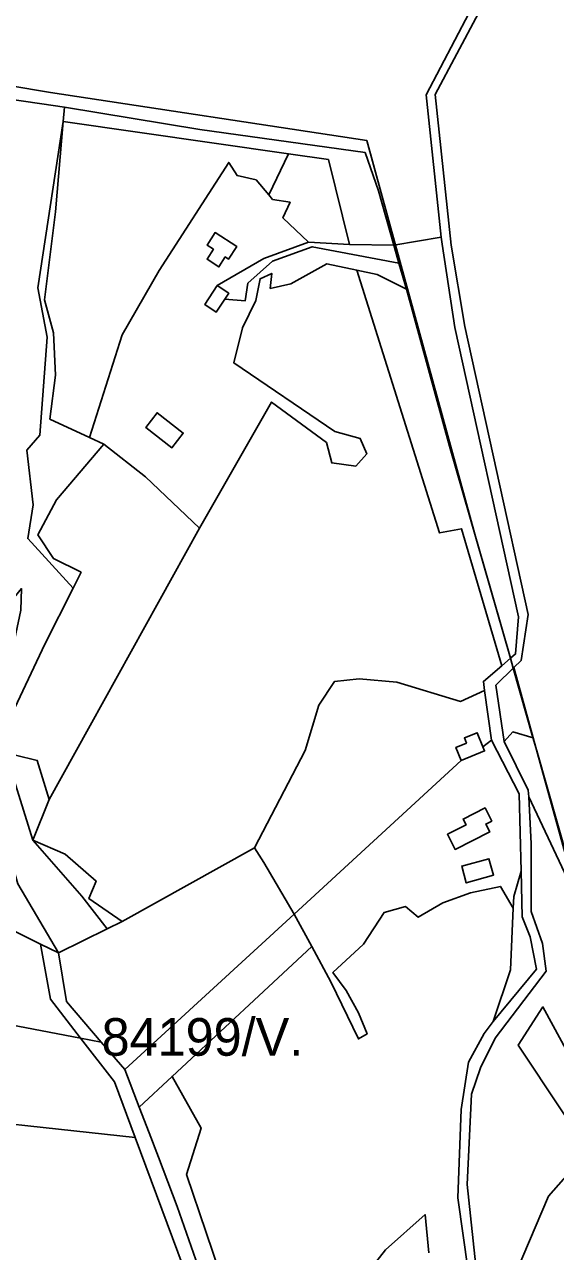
# Model space of a CAD drawing. Extents: x -477304 to -465429, y -1159113 to -1149210.
# Drawn here: x -474351 to -474139.6, y -1157715.2 to -1157226 of the extents above; entities that cross this region are included whole.
import ezdxf

# ---------------------------------------------------------------- set-up
doc = ezdxf.new("R2010")
doc.units = 0
for name, color, linetype in [('BPEJ_s', 7, 'Continuous'), ('ostatni_s', 7, 'Continuous'), ('PUPFL_s', 7, 'Continuous'), ('trav_porost_s', 7, 'Continuous')]:
    doc.layers.add(name, color=color, linetype=linetype)

msp = doc.modelspace()

# ---------------------------------------------------------------- linework, layer by layer
at = {"layer": 'BPEJ_s'}
for points in [[(-474508.03, -1157302.02), (-474508.6, -1157281.4), (-474508.83, -1157273.13), (-474515.24, -1157231.46), (-474516.05, -1157226.19), (-474422.18, -1157239.43), (-474340.74, -1157253.07), (-474214.77, -1157272.33), (-474203.33, -1157313.95), (-474171.64, -1157429.19), (-474167.95, -1157442.16), (-474157.53, -1157478.73), (-474156.41, -1157482.69), (-474148.53, -1157510.36), (-474147.04, -1157515.59), (-474130.52, -1157573.61)], [(-474130.52, -1157573.61), (-474147.04, -1157515.59), (-474148.53, -1157510.36), (-474156.41, -1157482.69), (-474157.53, -1157478.73), (-474167.95, -1157442.16), (-474171.64, -1157429.19), (-474203.33, -1157313.95), (-474214.77, -1157272.33), (-474340.74, -1157253.07), (-474422.18, -1157239.43)], [(-474162.82, -1157741.31), (-474142.35, -1157693.16), (-474127.51, -1157676.31)], [(-474162.82, -1157741.31), (-474142.35, -1157693.16), (-474127.51, -1157676.31)]]:
    msp.add_lwpolyline(points, dxfattribs=at)
at = {"layer": 'ostatni_s'}
for points in [[(-474174.4, -1157722.88), (-474178.48, -1157693.8), (-474177.14, -1157658.61), (-474174.15, -1157639.81), (-474167.93, -1157628.26), (-474164.34, -1157623.53), (-474147.09, -1157602.66), (-474149.62, -1157589.76), (-474152.85, -1157581.86), (-474153.3, -1157563.6), (-474154.06, -1157532.8), (-474165.11, -1157511.35), (-474167.82, -1157491.62), (-474168.27, -1157487.95), (-474160.97, -1157481.7), (-474157.45, -1157478.66), (-474155.49, -1157476.98), (-474154.25, -1157462.18), (-474179.67, -1157346.8), (-474184.75, -1157313.65), (-474185.06, -1157310.75), (-474191.12, -1157254), (-474173.99, -1157221.42)], [(-474170.29, -1157221.53), (-474187.44, -1157253.89), (-474181.07, -1157313.94), (-474175.73, -1157346.37), (-474150.45, -1157461.21), (-474153.3, -1157479.65), (-474156.14, -1157482.43), (-474163.34, -1157489.46), (-474160.02, -1157511.88), (-474150.4, -1157531.27), (-474150.25, -1157533.89), (-474149.21, -1157552.7), (-474149.21, -1157579.62), (-474144.71, -1157592.39), (-474143.31, -1157603.41), (-474163.55, -1157630.22), (-474169.41, -1157641.99), (-474173.04, -1157652.5), (-474174.72, -1157688.58), (-474170.98, -1157723.41)]]:
    msp.add_lwpolyline(points, dxfattribs=at)
for points in [[(-474335.62, -1157264.73), (-474338.68, -1157300.67), (-474343.1, -1157335.76), (-474339.5, -1157348.89), (-474338.69, -1157365.88), (-474340.92, -1157383.34), (-474325.15, -1157390.7), (-474319.49, -1157393.38), (-474338.27, -1157415.51), (-474345.78, -1157429.47), (-474339.45, -1157438.99), (-474328.52, -1157444.44), (-474331.74, -1157450.8), (-474349.78, -1157430.96), (-474347.59, -1157417.58), (-474350.14, -1157395.69), (-474344.95, -1157389.72), (-474342.07, -1157350.69), (-474345.77, -1157331.02)], [(-474273.63, -1157322.65), (-474278.35, -1157319.63), (-474275.79, -1157315.63), (-474278.36, -1157313.96), (-474275.15, -1157309.01), (-474266.55, -1157314.59), (-474269.76, -1157319.54), (-474271.09, -1157318.68)], [(-474262.09, -1157329.1), (-474263.17, -1157336.22), (-474271.29, -1157335.54), (-474269.72, -1157333.18), (-474274.3, -1157330.13), (-474255.67, -1157319.37), (-474237.95, -1157312.8), (-474221.65, -1157313.72), (-474203.91, -1157314.05), (-474201.9, -1157321.17), (-474236.47, -1157314.61), (-474252.28, -1157320.35)], [(-474274.3, -1157330.13), (-474269.72, -1157333.18), (-474271.29, -1157335.54), (-474274.71, -1157340.67), (-474279.29, -1157337.62)], [(-474298.28, -1157380.84), (-474287.84, -1157388.93), (-474292.37, -1157394.77), (-474302.8, -1157386.68)], [(-474218.06, -1157630.5), (-474229.03, -1157607.67), (-474236.61, -1157593.68), (-474243.63, -1157580.71), (-474177.18, -1157519.45), (-474167.8, -1157515.65), (-474168.48, -1157513.97), (-474165.11, -1157511.35), (-474154.06, -1157532.8), (-474153.3, -1157563.6), (-474156.19, -1157573.63), (-474156.4, -1157578.34), (-474161.5, -1157569.7), (-474173.4, -1157572.22), (-474184.46, -1157576.18), (-474194.27, -1157581.94), (-474199.35, -1157577.69), (-474207.86, -1157580.1), (-474216.07, -1157592.66), (-474228.2, -1157603.96), (-474222.9, -1157611.17), (-474218, -1157620.03), (-474214.62, -1157628.49)], [(-474179.26, -1157514.25), (-474175.07, -1157512.55), (-474175.87, -1157510.46), (-474170.74, -1157508.38), (-474168.48, -1157513.97), (-474167.8, -1157515.65), (-474177.18, -1157519.45)], [(-474345.95, -1157519.45), (-474341.18, -1157534.97), (-474347.76, -1157551.18), (-474359.52, -1157513.23), (-474354.67, -1157517.31)], [(-474176.37, -1157542.83), (-474167.58, -1157538.38), (-474164.94, -1157543.6), (-474167.36, -1157544.82), (-474165.78, -1157547.94), (-474179.54, -1157554.9), (-474182.59, -1157548.87), (-474175.2, -1157545.13)], [(-474164.94, -1157543.6), (-474167.58, -1157538.38), (-474176.37, -1157542.83), (-474175.2, -1157545.13), (-474182.59, -1157548.87), (-474179.54, -1157554.9), (-474165.78, -1157547.94), (-474167.36, -1157544.82)], [(-474318.07, -1157586.58), (-474328.28, -1157573.6), (-474347.76, -1157551.18), (-474334.9, -1157556.85), (-474322.54, -1157567.52), (-474325.39, -1157574.5), (-474312.13, -1157583.65)], [(-474176.93, -1157561.54), (-474166.1, -1157558.62), (-474164.23, -1157565.19), (-474175.11, -1157568.29)], [(-474164.23, -1157565.19), (-474166.1, -1157558.62), (-474176.93, -1157561.54), (-474175.11, -1157568.29)], [(-474147.09, -1157602.66), (-474164.34, -1157623.53), (-474157.5, -1157602.87), (-474156.4, -1157578.34), (-474156.19, -1157573.63), (-474153.3, -1157563.6), (-474152.85, -1157581.86), (-474149.62, -1157589.76)]]:
    msp.add_lwpolyline(points, close=True, dxfattribs=at)
at = {"layer": 'PUPFL_s'}
for points in [[(-474134.86, -1157559.49), (-474148.49, -1157510.37), (-474156.14, -1157482.43), (-474153.3, -1157479.65), (-474150.45, -1157461.21), (-474175.73, -1157346.37), (-474181.07, -1157313.94), (-474187.44, -1157253.89), (-474170.29, -1157221.53), (-474194.97, -1157118.03), (-474196.27, -1157076.48), (-474196.74, -1157013.81), (-474153.29, -1156811.71), (-474151.41, -1156750.96), (-474154.39, -1156716.69), (-474145.88, -1156675.24), (-474127.91, -1156605.09)], [(-474173.99, -1157221.42), (-474191.12, -1157254), (-474185.06, -1157310.75), (-474203.91, -1157314.05), (-474210.11, -1157292.28), (-474215.43, -1157277.05), (-474281.2, -1157267.82), (-474335.08, -1157259.03), (-474344.19, -1157257.7), (-474451.16, -1157242.1), (-474520.06, -1157230.66), (-474560.83, -1157225.42)], [(-474451.16, -1157242.1), (-474344.19, -1157257.7), (-474335.08, -1157259.03), (-474335.62, -1157264.73), (-474345.77, -1157331.02), (-474342.07, -1157350.69), (-474344.95, -1157389.72), (-474350.14, -1157395.69), (-474347.59, -1157417.58), (-474349.78, -1157430.96), (-474331.74, -1157450.8), (-474342.9, -1157473.13), (-474357.11, -1157503.3)], [(-474359.52, -1157513.23), (-474347.76, -1157551.18), (-474328.28, -1157573.6), (-474318.07, -1157586.58), (-474337.55, -1157596.18), (-474353.68, -1157568.59)]]:
    msp.add_lwpolyline(points, dxfattribs=at)
for points in [[(-474221.65, -1157313.72), (-474230.04, -1157279.85), (-474245.95, -1157277.57), (-474335.62, -1157264.73), (-474335.08, -1157259.03), (-474281.2, -1157267.82), (-474215.43, -1157277.05), (-474210.11, -1157292.28), (-474203.91, -1157314.05)], [(-474157.45, -1157478.66), (-474181.77, -1157394.11), (-474198.97, -1157331.56), (-474201.9, -1157321.17), (-474203.91, -1157314.05), (-474185.06, -1157310.75), (-474184.75, -1157313.65), (-474179.67, -1157346.8), (-474154.25, -1157462.18), (-474155.49, -1157476.98)], [(-474218.73, -1157323.99), (-474210.62, -1157325.68), (-474198.97, -1157331.56), (-474181.77, -1157394.11), (-474157.45, -1157478.66), (-474160.97, -1157481.7), (-474176.99, -1157427.06), (-474185.83, -1157428.74)], [(-474156.14, -1157482.43), (-474148.49, -1157510.37), (-474156.55, -1157508.06), (-474160.02, -1157511.88), (-474163.34, -1157489.46)], [(-474156.55, -1157508.06), (-474148.49, -1157510.37), (-474134.86, -1157559.49), (-474131.57, -1157573.47), (-474150.25, -1157533.89), (-474150.4, -1157531.27), (-474160.02, -1157511.88)], [(-474320.52, -1157631.72), (-474311.11, -1157642.73), (-474305.4, -1157657.64), (-474301.46, -1157667.91), (-474297.65, -1157677.65), (-474290.32, -1157697.33), (-474275.38, -1157739.83), (-474274.67, -1157760.74), (-474278.99, -1157760.63), (-474278.39, -1157756.77), (-474277.5, -1157751.11), (-474277.29, -1157749.76), (-474306.96, -1157669.79), (-474315.19, -1157647.6), (-474328.71, -1157630.16)], [(-474290.32, -1157697.33), (-474297.65, -1157677.65), (-474301.46, -1157667.91), (-474305.4, -1157657.64), (-474292.29, -1157645.45), (-474280.73, -1157666.11), (-474286.53, -1157684.58), (-474270.81, -1157730.79), (-474274.67, -1157760.74), (-474275.38, -1157739.83)]]:
    msp.add_lwpolyline(points, close=True, dxfattribs=at)
at = {"layer": 'trav_porost_s'}
for points in [[(-474312.18, -1157349.81), (-474325.15, -1157390.7), (-474340.92, -1157383.34), (-474338.69, -1157365.88), (-474339.5, -1157348.89), (-474343.1, -1157335.76), (-474338.68, -1157300.67), (-474335.62, -1157264.73), (-474245.95, -1157277.57), (-474253.79, -1157293.91), (-474258.8, -1157287.91), (-474266.42, -1157286.27), (-474269.68, -1157281), (-474297.46, -1157324.08)], [(-474262.09, -1157329.1), (-474252.28, -1157320.35), (-474236.47, -1157314.61), (-474201.9, -1157321.17), (-474198.97, -1157331.56), (-474210.62, -1157325.68), (-474218.73, -1157323.99), (-474230.66, -1157321.47), (-474245.02, -1157329.48), (-474253.16, -1157331.22), (-474252.58, -1157325.25), (-474257.2, -1157327.42), (-474258.88, -1157336), (-474264.21, -1157346.93), (-474267.66, -1157360.94), (-474227.48, -1157388.31), (-474217.33, -1157391.04), (-474214.75, -1157397.24), (-474219.03, -1157402.06), (-474228.67, -1157400.85), (-474230.83, -1157392.71), (-474252.65, -1157376.56), (-474281.42, -1157426.87), (-474302.89, -1157406.41), (-474319.49, -1157393.38), (-474325.15, -1157390.7), (-474312.18, -1157349.81), (-474297.46, -1157324.08), (-474269.68, -1157281), (-474266.42, -1157286.27), (-474258.8, -1157287.91), (-474253.79, -1157293.91), (-474252.22, -1157295.73), (-474245.31, -1157296.87), (-474248.12, -1157303.04), (-474237.95, -1157312.8), (-474255.67, -1157319.37), (-474274.3, -1157330.13), (-474279.29, -1157337.62), (-474274.71, -1157340.67), (-474271.29, -1157335.54), (-474263.17, -1157336.22)], [(-474248.12, -1157303.04), (-474245.31, -1157296.87), (-474252.22, -1157295.73), (-474253.79, -1157293.91), (-474245.95, -1157277.57), (-474230.04, -1157279.85), (-474221.65, -1157313.72), (-474237.95, -1157312.8)], [(-474275.79, -1157315.63), (-474278.35, -1157319.63), (-474273.63, -1157322.65), (-474271.09, -1157318.68), (-474269.76, -1157319.54), (-474266.55, -1157314.59), (-474275.15, -1157309.01), (-474278.36, -1157313.96)], [(-474334.9, -1157556.85), (-474347.76, -1157551.18), (-474341.18, -1157534.97), (-474281.42, -1157426.87), (-474252.65, -1157376.56), (-474230.83, -1157392.71), (-474228.67, -1157400.85), (-474219.03, -1157402.06), (-474214.75, -1157397.24), (-474217.33, -1157391.04), (-474227.48, -1157388.31), (-474267.66, -1157360.94), (-474264.21, -1157346.93), (-474258.88, -1157336), (-474257.2, -1157327.42), (-474252.58, -1157325.25), (-474253.16, -1157331.22), (-474245.02, -1157329.48), (-474230.66, -1157321.47), (-474218.73, -1157323.99), (-474185.83, -1157428.74), (-474176.99, -1157427.06), (-474160.97, -1157481.7), (-474168.27, -1157487.95), (-474167.82, -1157491.62), (-474177.46, -1157495.92), (-474202.8, -1157488.2), (-474217.79, -1157486.89), (-474227.59, -1157488.01), (-474233.87, -1157497.38), (-474239.22, -1157515.53), (-474259.5, -1157554.3), (-474312.13, -1157583.65), (-474325.39, -1157574.5), (-474322.54, -1157567.52)], [(-474292.37, -1157394.77), (-474287.84, -1157388.93), (-474298.28, -1157380.84), (-474302.8, -1157386.68)], [(-474357.11, -1157503.3), (-474342.9, -1157473.13), (-474331.74, -1157450.8), (-474328.52, -1157444.44), (-474339.45, -1157438.99), (-474345.78, -1157429.47), (-474338.27, -1157415.51), (-474319.49, -1157393.38), (-474302.89, -1157406.41), (-474281.42, -1157426.87), (-474341.18, -1157534.97), (-474345.95, -1157519.45), (-474354.67, -1157517.31), (-474359.52, -1157513.23)], [(-474364.19, -1157514.3), (-474363.29, -1157535.45), (-474353.68, -1157568.59), (-474337.55, -1157596.18), (-474344.66, -1157592.65), (-474378.86, -1157575.69), (-474396.54, -1157574.53), (-474400.99, -1157578.93), (-474424.61, -1157539.72), (-474352.21, -1157450.91), (-474352.49, -1157459.52)], [(-474202.8, -1157488.2), (-474177.46, -1157495.92), (-474167.82, -1157491.62), (-474165.11, -1157511.35), (-474168.48, -1157513.97), (-474170.74, -1157508.38), (-474175.87, -1157510.46), (-474175.07, -1157512.55), (-474179.26, -1157514.25), (-474177.18, -1157519.45), (-474243.63, -1157580.71), (-474255.72, -1157560.12), (-474259.5, -1157554.3), (-474239.22, -1157515.53), (-474233.87, -1157497.38), (-474227.59, -1157488.01), (-474217.79, -1157486.89)], [(-474243.63, -1157580.71), (-474311.11, -1157642.73), (-474320.52, -1157631.72), (-474334.31, -1157615.51), (-474337.55, -1157596.18), (-474318.07, -1157586.58), (-474312.13, -1157583.65), (-474259.5, -1157554.3), (-474255.72, -1157560.12)], [(-474344.66, -1157592.65), (-474340.75, -1157614.65), (-474328.71, -1157630.16), (-474410.07, -1157614.67), (-474400.99, -1157578.93), (-474396.54, -1157574.53), (-474378.86, -1157575.69)], [(-474311.11, -1157642.73), (-474243.63, -1157580.71), (-474236.61, -1157593.68), (-474292.29, -1157645.45), (-474305.4, -1157657.64)], [(-474320.52, -1157631.72), (-474328.71, -1157630.16), (-474340.75, -1157614.65), (-474344.66, -1157592.65), (-474337.55, -1157596.18), (-474334.31, -1157615.51)], [(-474417.61, -1157616.04), (-474414.16, -1157613.96), (-474410.07, -1157614.67), (-474328.71, -1157630.16), (-474315.19, -1157647.6), (-474306.96, -1157669.79), (-474399.9, -1157659.71), (-474398.04, -1157653.01), (-474409.72, -1157647.18), (-474431.27, -1157707.78), (-474443.97, -1157702.46), (-474434.87, -1157674.21), (-474497.16, -1157645.16), (-474490.76, -1157641.76), (-474487.77, -1157636.89), (-474477.16, -1157641.46), (-474473.46, -1157636.73), (-474471.08, -1157639.1), (-474466.21, -1157634.22), (-474448.12, -1157641.39), (-474436.72, -1157647.16), (-474426.88, -1157649.31), (-474420.8, -1157628.03), (-474420.51, -1157623.91)], [(-474119.89, -1157684.92), (-474154.48, -1157632.91), (-474144.56, -1157617.72), (-474137.16, -1157631.38), (-474133.56, -1157637.97), (-474124.43, -1157656.67), (-474112.34, -1157674.57)], [(-474358.86, -1157742.79), (-474407.55, -1157737.55), (-474407.06, -1157717.92), (-474415.13, -1157714.54), (-474399.9, -1157659.71), (-474306.96, -1157669.79), (-474277.29, -1157749.76), (-474277.5, -1157751.11), (-474342.5, -1157744.55), (-474341.54, -1157735.48), (-474357.92, -1157734.92)]]:
    msp.add_lwpolyline(points, close=True, dxfattribs=at)
for points in [[(-474116.35, -1157827.4), (-474163.09, -1157786.07), (-474166.96, -1157764.71), (-474170.98, -1157723.41), (-474174.72, -1157688.58), (-474173.04, -1157652.5), (-474169.41, -1157641.99), (-474163.55, -1157630.22), (-474143.31, -1157603.41), (-474144.71, -1157592.39), (-474149.21, -1157579.62), (-474149.21, -1157552.7), (-474150.25, -1157533.89), (-474131.57, -1157573.47)], [(-474270.81, -1157730.79), (-474286.53, -1157684.58), (-474280.73, -1157666.11), (-474292.29, -1157645.45), (-474236.61, -1157593.68), (-474229.03, -1157607.67), (-474218.06, -1157630.5), (-474214.62, -1157628.49), (-474218, -1157620.03), (-474222.9, -1157611.17), (-474228.2, -1157603.96), (-474216.07, -1157592.66), (-474207.86, -1157580.1), (-474199.35, -1157577.69), (-474194.27, -1157581.94), (-474184.46, -1157576.18), (-474173.4, -1157572.22), (-474161.5, -1157569.7), (-474156.4, -1157578.34), (-474157.5, -1157602.87), (-474164.34, -1157623.53), (-474167.93, -1157628.26), (-474174.15, -1157639.81), (-474177.14, -1157658.61), (-474178.48, -1157693.8), (-474174.4, -1157722.88)], [(-474137.16, -1157631.38), (-474144.56, -1157617.72), (-474154.48, -1157632.91), (-474119.89, -1157684.92)], [(-474221.81, -1157733.03), (-474207.23, -1157714.56), (-474191.51, -1157700.53), (-474189.95, -1157715.83)], [(-474189.95, -1157715.83), (-474191.51, -1157700.53), (-474207.23, -1157714.56), (-474221.81, -1157733.03)]]:
    msp.add_lwpolyline(points, dxfattribs=at)

# ---------------------------------------------------------------- texts
at = {"layer": 'BPEJ_s'}
msp.add_text('84199/V.', height=15, dxfattribs=at).set_placement((-474320.34, -1157637.18))

doc.saveas('drawing.dxf')
